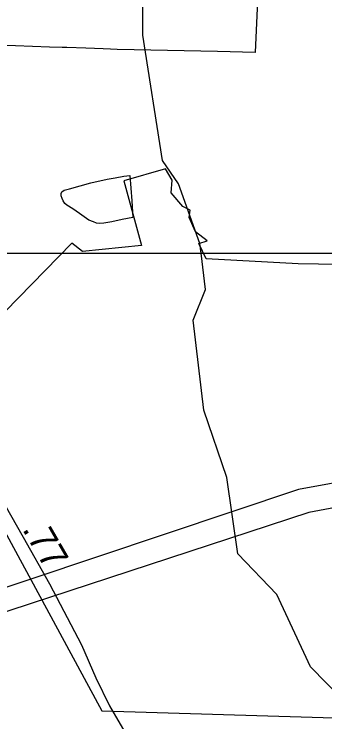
# Model space of a CAD drawing. Extents: x 2001466 to 2224147, y 644118 to 847247.
# Drawn here: x 2058073 to 2059532, y 699686 to 703016 of the extents above; entities that cross this region are included whole.
import ezdxf

# ---------------------------------------------------------------- set-up
doc = ezdxf.new("R2010")
doc.units = 0
for name, color, linetype in [('Exist Boundary Political City Limit New', 7, 'Continuous'), ('Exist Boundary Political City Limit New Hole', 7, 'Continuous'), ('Exist Hydrographic Creek Single Shore', 7, 'Continuous'), ('Exist Hydrographic Misc Water Feature', 7, 'Continuous'), ('Exist Road Secondary Mileage Hundredths English Label', 7, 'Continuous'), ('Exist Road Secondary Type 51 Attributed', 7, 'Continuous'), ('Map Preparation Boundary City Limit Buffer Line', 7, 'Continuous'), ('Map Preparation Inset Cut Line', 7, 'Continuous'), ('Prop Road Primary Interstate Projected', 7, 'Continuous')]:
    doc.layers.add(name, color=color, linetype=linetype)

msp = doc.modelspace()

# ---------------------------------------------------------------- linework, layer by layer
at = {"layer": 'Exist Boundary Political City Limit New'}
msp.add_lwpolyline([(2059216.2, 703078.2), (2059205.6, 702835.1), (2059028.1, 702840.1), (2058636.4, 702847.6), (2058557.2, 702850.3), (2058525, 702851.4), (2058490.8, 702852.7), (2058409.2, 702855.2), (2058319.6, 702858.3), (2058297.6, 702859.1), (2058239.2, 702861), (2058158.9, 702863.7), (2058078.5, 702866.4), (2058017.6, 702868.4)], dxfattribs=at)
at = {"layer": 'Exist Boundary Political City Limit New Hole'}
msp.add_lwpolyline([(2059992.4, 699692.4), (2060075, 701829.4), (2059407.5, 701840.5), (2058974.5, 701864.2), (2058940.5, 701937.1), (2058979.9, 701949.9), (2058924.4, 701990.9), (2058895.5, 702059.6), (2058899.4, 702093.4), (2058864.6, 702110.1), (2058810.2, 702175.8), (2058815.9, 702235.2), (2058783.6, 702288.4), (2058587.4, 702231.7), (2058671.2, 701927.9), (2058393.8, 701899.9), (2058343.2, 701939.1), (2057715.2, 701295), (2057861.2, 700901.9), (2057974, 700681.2), (2058484.1, 699738.2), (2059992.4, 699692.4)], dxfattribs=at)
at = {"layer": 'Exist Hydrographic Creek Single Shore'}
for points in [[(2058950.9, 701890.9), (2058945.4, 701936.9), (2058845.3, 702217.8), (2058770.3, 702327.6), (2058677.4, 702916.8), (2058675.3, 703760), (2058658.3, 703858.8), (2058683.3, 703917.3), (2058688.5, 704014.3)], [(2060263.4, 698476), (2060009.2, 698729.4), (2059942.2, 698904.7), (2059800.3, 699104.4), (2059758.2, 699571.2), (2059691.2, 699713.7), (2059465.2, 699944.6), (2059307.3, 700285.8), (2059123.2, 700476.5), (2059072.3, 700835.2), (2058964.3, 701152.4), (2058913.2, 701576.7), (2058971.2, 701719.9), (2058950.9, 701890.9)]]:
    msp.add_lwpolyline(points, dxfattribs=at)
at = {"layer": 'Exist Hydrographic Misc Water Feature'}
msp.add_lwpolyline([(2058625.9, 702138.2), (2058630.4, 702058.4), (2058580.2, 702050.2), (2058532.2, 702038), (2058494.3, 702032), (2058476, 702030.3), (2058460.2, 702032.3), (2058445.9, 702038.1), (2058424.4, 702045.9), (2058402.2, 702061.8), (2058380.3, 702077.7), (2058348.3, 702100), (2058319.8, 702117.7), (2058310.1, 702125.7), (2058302.4, 702137.8), (2058298, 702147.8), (2058293.9, 702161.7), (2058293.9, 702171.9), (2058296.2, 702179.7), (2058307.7, 702187.7), (2058332.1, 702193.7), (2058433.8, 702222.1), (2058509.9, 702240.2), (2058547.8, 702246.2), (2058587.8, 702254.3), (2058615.7, 702256.2), (2058625.9, 702138.2)], dxfattribs=at)
at = {"layer": 'Exist Road Secondary Type 51 Attributed'}
msp.add_lwpolyline([(2056711.5, 702343.5), (2056846.8, 702304.1), (2057086.5, 702235), (2057206.3, 702193.7), (2057306.2, 702141.9), (2057398.8, 702069.2), (2057454.8, 702011.1), (2057478.7, 701980.9), (2057527.5, 701906.9), (2057589.6, 701795.3), (2057676, 701544.2), (2057781.7, 701252.1), (2057891, 700952.8), (2057974.6, 700802), (2058115.1, 700555.7), (2058238.5, 700335.4), (2058389.3, 700048.8), (2058457.1, 699894), (2058521.4, 699762.2), (2058604.3, 699618.5), (2058773.1, 699350), (2058903.7, 699123.4)], dxfattribs=at)
at = {"layer": 'Map Preparation Boundary City Limit Buffer Line'}
for points in [[(2059216.2, 703078.2), (2059205.6, 702835.1), (2059028.1, 702840.1), (2058636.4, 702847.6), (2058557.2, 702850.3), (2058525, 702851.4), (2058490.8, 702852.7), (2058409.2, 702855.2), (2058319.6, 702858.3), (2058297.6, 702859.1), (2058239.2, 702861), (2058158.9, 702863.7), (2058078.5, 702866.4), (2058017.6, 702868.4)], [(2059992.4, 699692.4), (2060075, 701829.4), (2059407.5, 701840.5), (2058974.5, 701864.2), (2058940.5, 701937.1), (2058979.9, 701949.9), (2058924.4, 701990.9), (2058895.5, 702059.6), (2058899.4, 702093.4), (2058864.6, 702110.1), (2058810.2, 702175.8), (2058815.9, 702235.2), (2058783.6, 702288.4), (2058587.4, 702231.7), (2058671.2, 701927.9), (2058393.8, 701899.9), (2058343.2, 701939.1), (2057715.2, 701295), (2057861.2, 700901.9), (2057974, 700681.2), (2058484.1, 699738.2), (2059992.4, 699692.4)]]:
    msp.add_lwpolyline(points, dxfattribs=at)
at = {"layer": 'Map Preparation Inset Cut Line'}
for p, q in [((2057489, 701890.9), (2058950.9, 701890.9)), ((2058950.9, 701890.9), (2060523.8, 701890.9))]:
    msp.add_line(p, q, dxfattribs=at)
at = {"layer": 'Prop Road Primary Interstate Projected'}
for points in [[(2087363.1, 693188.9), (2085399.6, 694464.7), (2084591.8, 695353.8), (2083870.9, 695832.5), (2082070.2, 697817.6), (2081425.1, 698360.5), (2079279.3, 698919.9), (2078807.9, 699294.8), (2075880.5, 700481.4), (2072497.1, 701458.1), (2068219.3, 701575.1), (2067901.8, 701616.9), (2065228.2, 701725.5), (2064726.9, 701625.2), (2063406.9, 700931.4), (2061568.8, 701173.8), (2059409.2, 700780.1), (2057204.8, 700040.3), (2055501.7, 700496.4), (2053585.3, 701988.7), (2052466.9, 703616.8), (2051649.3, 704430.8), (2050353.5, 704816.1)], [(2087330.2, 693088), (2085319, 694366.8), (2084537, 695247.1), (2083754.9, 695785), (2081962.7, 697741.1), (2081376.2, 698230.1), (2079255.1, 698786.9), (2078753.5, 699186), (2075872.5, 700354.7), (2072463.7, 701357.7), (2068277.8, 701483.1), (2067876.8, 701533.3), (2065245, 701650.3), (2064785.4, 701541.6), (2063390.2, 700814.4), (2061602.2, 701073.5), (2059457.7, 700670.9), (2057204.8, 699933), (2055461.5, 700415.9), (2053514.5, 701910.8), (2052360.7, 703560.1), (2051599.7, 704324.7), (2050339.7, 704700.7)]]:
    msp.add_lwpolyline(points, dxfattribs=at)

# ---------------------------------------------------------------- texts
at = {"layer": 'Exist Road Secondary Mileage Hundredths English Label'}
msp.add_text('.77', height=125, rotation=300.0312, dxfattribs=at).set_placement((2058108.9, 700593))

doc.saveas('drawing.dxf')
